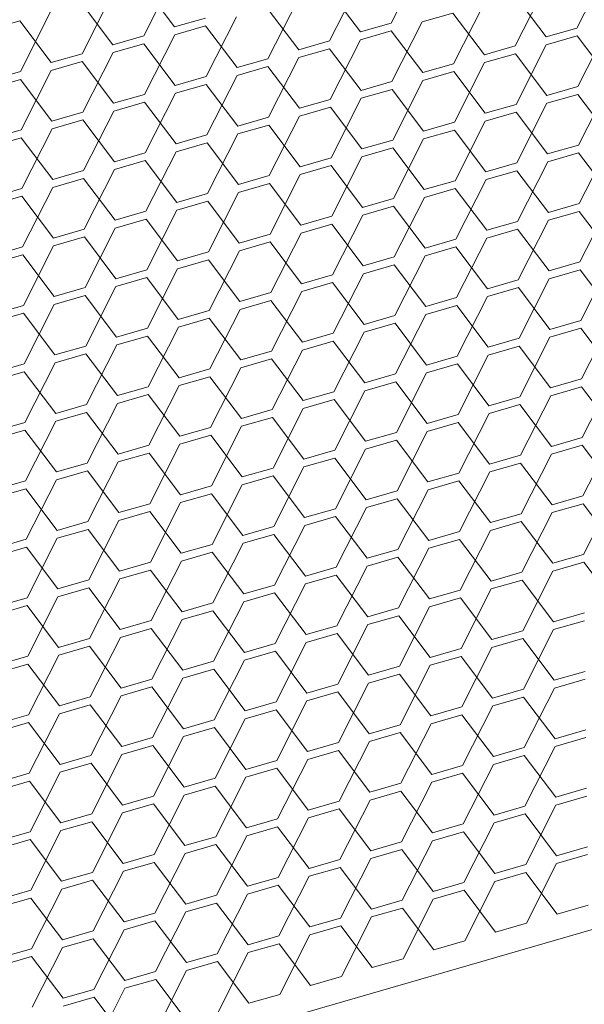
# Model space of a CAD drawing. Header units: millimetres. Extents: x 3925 to 5043, y -86 to 778.
# Tile 411 of 439: x 4965 to 4969, y 530 to 537. Entities that reach past the tile are written whole.
import ezdxf

# ---------------------------------------------------------------- set-up
doc = ezdxf.new("R2010")
doc.units = ezdxf.units.MM
doc.header["$LTSCALE"] = 46.255
doc.layers.add('H30K-DUST-FIDXF_CONTINUOUS_LINE', color=7, linetype='CONTINUOUS')

msp = doc.modelspace()

# ---------------------------------------------------------------- linework, layer by layer
at = {"layer": 'H30K-DUST-FIDXF_CONTINUOUS_LINE', "color": 7, "linetype": 'Continuous', "lineweight": 0}
for p, q in [((4967.4774, 537.1263), (4967.6946, 537.555)), ((4968.814, 537.0902), (4969.0313, 537.5188)), ((4965.697, 537.0342), (4965.9142, 537.4628)), ((4967.0336, 536.998), (4967.2509, 537.4267)), ((4965.9188, 537.0983), (4965.6923, 537.3987)), ((4967.2555, 537.0622), (4967.029, 537.3626)), ((4968.3703, 536.9619), (4968.5875, 537.3906)), ((4965.2532, 536.9059), (4965.4705, 537.3346)), ((4966.5898, 536.8698), (4966.8071, 537.2984)), ((4968.5921, 537.026), (4968.3656, 537.3264)), ((4964.8094, 536.7776), (4965.0267, 537.2063)), ((4965.4751, 536.97), (4965.2486, 537.2704)), ((4966.8117, 536.9339), (4966.5852, 537.2343)), ((4967.9265, 536.8336), (4968.1438, 537.2623)), ((4964.8048, 537.1422), (4964.5829, 537.078)), ((4965.0313, 536.8418), (4964.8048, 537.1422)), ((4965.9188, 537.0983), (4966.1407, 537.1624)), ((4966.1461, 536.7415), (4966.3633, 537.1702)), ((4967.9219, 537.1982), (4967.7, 537.134)), ((4968.1484, 536.8978), (4967.9219, 537.1982)), ((4966.1414, 537.106), (4965.9196, 537.0419)), ((4966.368, 536.8056), (4966.1414, 537.106)), ((4967.2555, 537.0622), (4967.4774, 537.1263)), ((4967.4781, 537.0699), (4967.2562, 537.0058)), ((4967.7046, 536.7695), (4967.4781, 537.0699)), ((4967.4827, 536.7054), (4967.7, 537.134)), ((4968.5921, 537.026), (4968.814, 537.0902)), ((4968.8194, 536.6692), (4969.0366, 537.0979)), ((4965.4751, 536.97), (4965.697, 537.0342)), ((4965.7023, 536.6132), (4965.9196, 537.0419)), ((4966.8117, 536.9339), (4967.0336, 536.998)), ((4967.0389, 536.5771), (4967.2562, 537.0058)), ((4968.8147, 537.0338), (4968.5929, 536.9696)), ((4969.0412, 536.7334), (4968.8147, 537.0338)), ((4965.6977, 536.9778), (4965.4758, 536.9136)), ((4965.9242, 536.6774), (4965.6977, 536.9778)), ((4967.0343, 536.9416), (4966.8124, 536.8775)), ((4967.2608, 536.6412), (4967.0343, 536.9416)), ((4968.1484, 536.8978), (4968.3703, 536.9619)), ((4968.3756, 536.541), (4968.5929, 536.9696)), ((4965.0313, 536.8418), (4965.2532, 536.9059)), ((4965.2585, 536.485), (4965.4758, 536.9136)), ((4966.368, 536.8056), (4966.5898, 536.8698)), ((4966.5952, 536.4488), (4966.8124, 536.8775)), ((4968.371, 536.9055), (4968.1491, 536.8414)), ((4968.5975, 536.6051), (4968.371, 536.9055)), ((4964.8147, 536.3567), (4965.032, 536.7854)), ((4965.2539, 536.8495), (4965.032, 536.7854)), ((4965.4804, 536.5491), (4965.2539, 536.8495)), ((4966.5906, 536.8134), (4966.3687, 536.7492)), ((4966.8171, 536.513), (4966.5906, 536.8134)), ((4967.7046, 536.7695), (4967.9265, 536.8336)), ((4967.9318, 536.4127), (4968.1491, 536.8414)), ((4964.5875, 536.7135), (4964.8094, 536.7776)), ((4964.8101, 536.7212), (4964.5882, 536.6571)), ((4965.0366, 536.4208), (4964.8101, 536.7212)), ((4965.9242, 536.6774), (4966.1461, 536.7415)), ((4966.1514, 536.3206), (4966.3687, 536.7492)), ((4967.488, 536.2844), (4967.7053, 536.7131)), ((4967.9272, 536.7772), (4967.7053, 536.7131)), ((4968.1537, 536.4768), (4967.9272, 536.7772)), ((4966.1468, 536.6851), (4965.9249, 536.621)), ((4966.3733, 536.3847), (4966.1468, 536.6851)), ((4967.2608, 536.6412), (4967.4827, 536.7054)), ((4967.4834, 536.649), (4967.2615, 536.5848)), ((4967.7099, 536.3486), (4967.4834, 536.649)), ((4968.5975, 536.6051), (4968.8194, 536.6692)), ((4968.8247, 536.2483), (4969.042, 536.677)), ((4965.4804, 536.5491), (4965.7023, 536.6132)), ((4965.7076, 536.1923), (4965.9249, 536.621)), ((4966.8171, 536.513), (4967.0389, 536.5771)), ((4967.0443, 536.1562), (4967.2615, 536.5848)), ((4968.8201, 536.6128), (4968.5982, 536.5487)), ((4969.0466, 536.3124), (4968.8201, 536.6128)), ((4965.703, 536.5568), (4965.4811, 536.4927)), ((4965.9295, 536.2564), (4965.703, 536.5568)), ((4967.0397, 536.5207), (4966.8178, 536.4566)), ((4967.2662, 536.2203), (4967.0397, 536.5207)), ((4968.1537, 536.4768), (4968.3756, 536.541)), ((4968.3809, 536.12), (4968.5982, 536.5487)), ((4965.0366, 536.4208), (4965.2585, 536.485)), ((4965.2592, 536.4286), (4965.0373, 536.3644)), ((4965.4857, 536.1282), (4965.2592, 536.4286)), ((4965.2639, 536.064), (4965.4811, 536.4927)), ((4966.3733, 536.3847), (4966.5952, 536.4488)), ((4966.6005, 536.0279), (4966.8178, 536.4566)), ((4968.3763, 536.4846), (4968.1544, 536.4204)), ((4968.6028, 536.1842), (4968.3763, 536.4846)), ((4964.5929, 536.2926), (4964.8147, 536.3567)), ((4964.8201, 535.9358), (4965.0373, 536.3644)), ((4966.5959, 536.3924), (4966.374, 536.3283)), ((4966.8224, 536.092), (4966.5959, 536.3924)), ((4967.7099, 536.3486), (4967.9318, 536.4127)), ((4967.9325, 536.3563), (4967.7106, 536.2922)), ((4968.159, 536.0559), (4967.9325, 536.3563)), ((4967.9371, 535.9918), (4968.1544, 536.4204)), ((4964.8155, 536.3003), (4964.5936, 536.2362)), ((4965.042, 535.9999), (4964.8155, 536.3003)), ((4965.9295, 536.2564), (4966.1514, 536.3206)), ((4966.1567, 535.8996), (4966.374, 536.3283)), ((4967.2662, 536.2203), (4967.488, 536.2844)), ((4967.4934, 535.8635), (4967.7106, 536.2922)), ((4966.1521, 536.2642), (4965.9302, 536.2)), ((4966.3786, 535.9638), (4966.1521, 536.2642)), ((4967.4888, 536.228), (4967.2669, 536.1639)), ((4967.7153, 535.9276), (4967.4888, 536.228)), ((4968.6028, 536.1842), (4968.8247, 536.2483)), ((4968.83, 535.8274), (4969.0473, 536.256)), ((4965.4857, 536.1282), (4965.7076, 536.1923)), ((4965.713, 535.7714), (4965.9302, 536.2)), ((4966.8224, 536.092), (4967.0443, 536.1562)), ((4967.0496, 535.7352), (4967.2669, 536.1639)), ((4968.8254, 536.1919), (4968.6035, 536.1278)), ((4969.0519, 535.8915), (4968.8254, 536.1919)), ((4965.2692, 535.6431), (4965.4865, 536.0718)), ((4965.7083, 536.1359), (4965.4865, 536.0718)), ((4965.9348, 535.8355), (4965.7083, 536.1359)), ((4967.045, 536.0998), (4966.8231, 536.0356)), ((4967.2715, 535.7994), (4967.045, 536.0998)), ((4968.159, 536.0559), (4968.3809, 536.12)), ((4968.3862, 535.6991), (4968.6035, 536.1278)), ((4965.042, 535.9999), (4965.2639, 536.064)), ((4965.2646, 536.0076), (4965.0427, 535.9435)), ((4965.4911, 535.7072), (4965.2646, 536.0076)), ((4966.3786, 535.9638), (4966.6005, 536.0279)), ((4966.6058, 535.607), (4966.8231, 536.0356)), ((4968.3816, 536.0636), (4968.1597, 535.9995)), ((4968.6081, 535.7632), (4968.3816, 536.0636)), ((4964.5982, 535.8716), (4964.8201, 535.9358)), ((4964.8254, 535.5148), (4965.0427, 535.9435)), ((4966.6012, 535.9715), (4966.3793, 535.9074)), ((4966.8277, 535.6711), (4966.6012, 535.9715)), ((4967.7153, 535.9276), (4967.9371, 535.9918)), ((4967.9379, 535.9354), (4967.716, 535.8712)), ((4968.1644, 535.635), (4967.9379, 535.9354)), ((4967.9425, 535.5708), (4968.1597, 535.9995)), ((4964.8208, 535.8794), (4964.5989, 535.8152)), ((4965.0473, 535.579), (4964.8208, 535.8794)), ((4965.9348, 535.8355), (4966.1567, 535.8996)), ((4966.1621, 535.4787), (4966.3793, 535.9074)), ((4967.2715, 535.7994), (4967.4934, 535.8635)), ((4967.4987, 535.4426), (4967.716, 535.8712)), ((4966.1574, 535.8432), (4965.9356, 535.7791)), ((4966.3839, 535.5428), (4966.1574, 535.8432)), ((4967.4941, 535.8071), (4967.2722, 535.743)), ((4967.7206, 535.5067), (4967.4941, 535.8071)), ((4968.6081, 535.7632), (4968.83, 535.8274)), ((4968.8354, 535.4064), (4969.0526, 535.8351)), ((4965.4911, 535.7072), (4965.713, 535.7714)), ((4965.7183, 535.3504), (4965.9356, 535.7791)), ((4966.8277, 535.6711), (4967.0496, 535.7352)), ((4967.0549, 535.3143), (4967.2722, 535.743)), ((4968.8307, 535.771), (4968.6088, 535.7068)), ((4969.0572, 535.4706), (4968.8307, 535.771)), ((4965.2745, 535.2222), (4965.4918, 535.6508)), ((4965.7137, 535.715), (4965.4918, 535.6508)), ((4965.9402, 535.4146), (4965.7137, 535.715)), ((4967.0503, 535.6788), (4966.8284, 535.6147)), ((4967.2768, 535.3784), (4967.0503, 535.6788)), ((4968.1644, 535.635), (4968.3862, 535.6991)), ((4968.3916, 535.2782), (4968.6088, 535.7068)), ((4965.0473, 535.579), (4965.2692, 535.6431)), ((4965.2699, 535.5867), (4965.048, 535.5226)), ((4965.4964, 535.2863), (4965.2699, 535.5867)), ((4966.3839, 535.5428), (4966.6058, 535.607)), ((4966.6112, 535.186), (4966.8284, 535.6147)), ((4967.9478, 535.1499), (4968.1651, 535.5786)), ((4968.387, 535.6427), (4968.1651, 535.5786)), ((4968.6135, 535.3423), (4968.387, 535.6427)), ((4964.6035, 535.4507), (4964.8254, 535.5148)), ((4964.8307, 535.0939), (4965.048, 535.5226)), ((4966.6065, 535.5506), (4966.3847, 535.4864)), ((4966.833, 535.2502), (4966.6065, 535.5506)), ((4967.7206, 535.5067), (4967.9425, 535.5708)), ((4967.9432, 535.5144), (4967.7213, 535.4503)), ((4968.1697, 535.214), (4967.9432, 535.5144)), ((4964.8261, 535.4584), (4964.6042, 535.3943)), ((4965.0526, 535.158), (4964.8261, 535.4584)), ((4965.9402, 535.4146), (4966.1621, 535.4787)), ((4966.1674, 535.0578), (4966.3847, 535.4864)), ((4967.2768, 535.3784), (4967.4987, 535.4426)), ((4967.504, 535.0216), (4967.7213, 535.4503)), ((4966.1628, 535.4223), (4965.9409, 535.3582)), ((4966.3893, 535.1219), (4966.1628, 535.4223)), ((4967.4994, 535.3862), (4967.2775, 535.322)), ((4967.7259, 535.0858), (4967.4994, 535.3862)), ((4968.6135, 535.3423), (4968.8354, 535.4064)), ((4968.8407, 534.9855), (4969.058, 535.4142)), ((4965.4964, 535.2863), (4965.7183, 535.3504)), ((4965.719, 535.294), (4965.4971, 535.2299)), ((4965.9455, 534.9936), (4965.719, 535.294)), ((4965.7236, 534.9295), (4965.9409, 535.3582)), ((4966.833, 535.2502), (4967.0549, 535.3143)), ((4967.0603, 534.8934), (4967.2775, 535.322)), ((4968.8361, 535.35), (4968.6142, 535.2859)), ((4969.0626, 535.0496), (4968.8361, 535.35)), ((4965.0526, 535.158), (4965.2745, 535.2222)), ((4965.2798, 534.8012), (4965.4971, 535.2299)), ((4967.0556, 535.2579), (4966.8338, 535.1938)), ((4967.2821, 534.9575), (4967.0556, 535.2579)), ((4968.1697, 535.214), (4968.3916, 535.2782)), ((4968.3923, 535.2218), (4968.1704, 535.1576)), ((4968.6188, 534.9214), (4968.3923, 535.2218)), ((4968.3969, 534.8572), (4968.6142, 535.2859)), ((4965.2752, 535.1658), (4965.0533, 535.1016)), ((4965.5017, 534.8654), (4965.2752, 535.1658)), ((4966.3893, 535.1219), (4966.6112, 535.186)), ((4966.6165, 534.7651), (4966.8338, 535.1938)), ((4967.9531, 534.729), (4968.1704, 535.1576)), ((4964.6089, 535.0298), (4964.8307, 535.0939)), ((4964.8361, 534.673), (4965.0533, 535.1016)), ((4966.6119, 535.1296), (4966.39, 535.0655)), ((4966.8384, 534.8292), (4966.6119, 535.1296)), ((4967.7259, 535.0858), (4967.9478, 535.1499)), ((4967.9485, 535.0935), (4967.7266, 535.0294)), ((4968.175, 534.7931), (4967.9485, 535.0935)), ((4964.8315, 535.0375), (4964.6096, 534.9734)), ((4965.058, 534.7371), (4964.8315, 535.0375)), ((4965.9455, 534.9936), (4966.1674, 535.0578)), ((4966.1727, 534.6368), (4966.39, 535.0655)), ((4967.2821, 534.9575), (4967.504, 535.0216)), ((4967.5094, 534.6007), (4967.7266, 535.0294)), ((4966.1681, 535.0014), (4965.9462, 534.9372)), ((4966.3946, 534.701), (4966.1681, 535.0014)), ((4967.5047, 534.9652), (4967.2829, 534.9011)), ((4967.7313, 534.6648), (4967.5047, 534.9652)), ((4968.6188, 534.9214), (4968.8407, 534.9855)), ((4968.846, 534.5646), (4969.0633, 534.9932)), ((4965.5017, 534.8654), (4965.7236, 534.9295)), ((4965.7243, 534.8731), (4965.5024, 534.809)), ((4965.9508, 534.5727), (4965.7243, 534.8731)), ((4965.7289, 534.5086), (4965.9462, 534.9372)), ((4966.8384, 534.8292), (4967.0603, 534.8934)), ((4967.0656, 534.4724), (4967.2829, 534.9011)), ((4968.8414, 534.9291), (4968.6195, 534.865)), ((4969.0679, 534.6287), (4968.8414, 534.9291)), ((4965.058, 534.7371), (4965.2798, 534.8012)), ((4965.2852, 534.3803), (4965.5024, 534.809)), ((4967.061, 534.837), (4966.8391, 534.7728)), ((4967.2875, 534.5366), (4967.061, 534.837)), ((4968.175, 534.7931), (4968.3969, 534.8572)), ((4968.3976, 534.8008), (4968.1757, 534.7367)), ((4968.6241, 534.5004), (4968.3976, 534.8008)), ((4968.4022, 534.4363), (4968.6195, 534.865)), ((4965.2806, 534.7448), (4965.0587, 534.6807)), ((4965.5071, 534.4444), (4965.2806, 534.7448)), ((4966.3946, 534.701), (4966.6165, 534.7651)), ((4966.6218, 534.3442), (4966.8391, 534.7728)), ((4967.7313, 534.6648), (4967.9531, 534.729)), ((4967.9585, 534.308), (4968.1757, 534.7367)), ((4964.6142, 534.6088), (4964.8361, 534.673)), ((4964.8414, 534.252), (4965.0587, 534.6807)), ((4966.6172, 534.7087), (4966.3953, 534.6446)), ((4966.8437, 534.4083), (4966.6172, 534.7087)), ((4967.9539, 534.6726), (4967.732, 534.6084)), ((4968.1804, 534.3722), (4967.9539, 534.6726)), ((4964.8368, 534.6166), (4964.6149, 534.5524)), ((4965.0633, 534.3162), (4964.8368, 534.6166)), ((4965.9508, 534.5727), (4966.1727, 534.6368)), ((4966.1781, 534.2159), (4966.3953, 534.6446)), ((4967.2875, 534.5366), (4967.5094, 534.6007)), ((4967.5147, 534.1798), (4967.732, 534.6084)), ((4965.7343, 534.0876), (4965.9515, 534.5163)), ((4966.1734, 534.5804), (4965.9515, 534.5163)), ((4966.3999, 534.28), (4966.1734, 534.5804)), ((4967.5101, 534.5443), (4967.2882, 534.4802)), ((4967.7366, 534.2439), (4967.5101, 534.5443)), ((4968.6241, 534.5004), (4968.846, 534.5646)), ((4968.8513, 534.1436), (4969.0686, 534.5723)), ((4965.5071, 534.4444), (4965.7289, 534.5086)), ((4965.7297, 534.4522), (4965.5078, 534.388)), ((4965.9562, 534.1518), (4965.7297, 534.4522)), ((4966.8437, 534.4083), (4967.0656, 534.4724)), ((4967.0709, 534.0515), (4967.2882, 534.4802)), ((4968.4076, 534.0154), (4968.6248, 534.444)), ((4968.8467, 534.5082), (4968.6248, 534.444)), ((4969.0732, 534.2078), (4968.8467, 534.5082)), ((4965.0633, 534.3162), (4965.2852, 534.3803)), ((4965.2905, 533.9594), (4965.5078, 534.388)), ((4967.0663, 534.416), (4966.8444, 534.3519)), ((4967.2928, 534.1156), (4967.0663, 534.416)), ((4968.1804, 534.3722), (4968.4022, 534.4363)), ((4968.403, 534.3799), (4968.1811, 534.3158)), ((4968.6295, 534.0795), (4968.403, 534.3799)), ((4965.2859, 534.3239), (4965.064, 534.2598)), ((4965.5124, 534.0235), (4965.2859, 534.3239)), ((4966.3999, 534.28), (4966.6218, 534.3442)), ((4966.6272, 533.9232), (4966.8444, 534.3519)), ((4967.7366, 534.2439), (4967.9585, 534.308)), ((4967.9638, 533.8871), (4968.1811, 534.3158)), ((4964.6195, 534.1879), (4964.8414, 534.252)), ((4964.8467, 533.8311), (4965.064, 534.2598)), ((4966.6225, 534.2878), (4966.4007, 534.2236)), ((4966.849, 533.9874), (4966.6225, 534.2878)), ((4967.9592, 534.2516), (4967.7373, 534.1875)), ((4968.1857, 533.9512), (4967.9592, 534.2516)), ((4964.8421, 534.1956), (4964.6202, 534.1315)), ((4965.0686, 533.8952), (4964.8421, 534.1956)), ((4965.9562, 534.1518), (4966.1781, 534.2159)), ((4966.1788, 534.1595), (4965.9569, 534.0954)), ((4966.4053, 533.8591), (4966.1788, 534.1595)), ((4966.1834, 533.795), (4966.4007, 534.2236)), ((4967.2928, 534.1156), (4967.5147, 534.1798)), ((4967.52, 533.7588), (4967.7373, 534.1875)), ((4965.5124, 534.0235), (4965.7343, 534.0876)), ((4965.7396, 533.6667), (4965.9569, 534.0954)), ((4967.5154, 534.1234), (4967.2935, 534.0593)), ((4967.7419, 533.823), (4967.5154, 534.1234)), ((4968.6295, 534.0795), (4968.8513, 534.1436)), ((4968.8521, 534.0873), (4968.6302, 534.0231)), ((4969.0786, 533.7868), (4968.8521, 534.0873)), ((4968.8567, 533.7227), (4969.0739, 534.1514)), ((4965.735, 534.0313), (4965.5131, 533.9671)), ((4965.9615, 533.7308), (4965.735, 534.0313)), ((4966.849, 533.9874), (4967.0709, 534.0515)), ((4967.0763, 533.6306), (4967.2935, 534.0593)), ((4968.4129, 533.5944), (4968.6302, 534.0231)), ((4965.0686, 533.8952), (4965.2905, 533.9594)), ((4965.2958, 533.5384), (4965.5131, 533.9671)), ((4967.0716, 533.9951), (4966.8498, 533.931)), ((4967.2981, 533.6947), (4967.0716, 533.9951)), ((4968.1857, 533.9512), (4968.4076, 534.0154)), ((4968.4083, 533.959), (4968.1864, 533.8949)), ((4968.6348, 533.6586), (4968.4083, 533.959)), ((4965.2912, 533.903), (4965.0693, 533.8389)), ((4965.5177, 533.6026), (4965.2912, 533.903)), ((4966.4053, 533.8591), (4966.6272, 533.9232)), ((4966.6325, 533.5023), (4966.8498, 533.931)), ((4967.7419, 533.823), (4967.9638, 533.8871)), ((4967.9691, 533.4662), (4968.1864, 533.8949)), ((4964.6248, 533.767), (4964.8467, 533.8311)), ((4964.8521, 533.4102), (4965.0693, 533.8389)), ((4966.6279, 533.8669), (4966.406, 533.8027)), ((4966.8544, 533.5664), (4966.6279, 533.8669)), ((4967.9645, 533.8307), (4967.7426, 533.7666)), ((4968.191, 533.5303), (4967.9645, 533.8307)), ((4964.8474, 533.7747), (4964.6256, 533.7106)), ((4965.074, 533.4743), (4964.8474, 533.7747)), ((4965.9615, 533.7308), (4966.1834, 533.795)), ((4966.1841, 533.7386), (4965.9622, 533.6745)), ((4966.4106, 533.4382), (4966.1841, 533.7386)), ((4966.1887, 533.3741), (4966.406, 533.8027)), ((4967.2981, 533.6947), (4967.52, 533.7588)), ((4967.5254, 533.3379), (4967.7426, 533.7666)), ((4965.5177, 533.6026), (4965.7396, 533.6667)), ((4965.7449, 533.2458), (4965.9622, 533.6745)), ((4967.5207, 533.7025), (4967.2989, 533.6383)), ((4967.7472, 533.4021), (4967.5207, 533.7025)), ((4968.6348, 533.6586), (4968.8567, 533.7227)), ((4968.8574, 533.6663), (4968.6355, 533.6022)), ((4969.0839, 533.3659), (4968.8574, 533.6663)), ((4968.862, 533.3018), (4969.0793, 533.7305)), ((4965.7403, 533.6103), (4965.5184, 533.5462)), ((4965.9668, 533.3099), (4965.7403, 533.6103)), ((4966.8544, 533.5664), (4967.0763, 533.6306)), ((4967.0816, 533.2097), (4967.2989, 533.6383)), ((4968.191, 533.5303), (4968.4129, 533.5944)), ((4968.4182, 533.1735), (4968.6355, 533.6022)), ((4965.074, 533.4743), (4965.2958, 533.5384)), ((4965.3012, 533.1175), (4965.5184, 533.5462)), ((4967.077, 533.5742), (4966.8551, 533.5101)), ((4967.3035, 533.2738), (4967.077, 533.5742)), ((4968.4136, 533.5381), (4968.1917, 533.4739)), ((4968.6401, 533.2377), (4968.4136, 533.5381)), ((4965.2966, 533.4821), (4965.0747, 533.4179)), ((4965.5231, 533.1817), (4965.2966, 533.4821)), ((4966.4106, 533.4382), (4966.6325, 533.5023)), ((4966.6378, 533.0814), (4966.8551, 533.5101)), ((4967.7472, 533.4021), (4967.9691, 533.4662)), ((4967.9745, 533.0453), (4968.1917, 533.4739)), ((4964.6302, 533.3461), (4964.8521, 533.4102)), ((4964.8574, 532.9893), (4965.0747, 533.4179)), ((4966.194, 532.9531), (4966.4113, 533.3818)), ((4966.6332, 533.4459), (4966.4113, 533.3818)), ((4966.8597, 533.1455), (4966.6332, 533.4459)), ((4967.9698, 533.4098), (4967.748, 533.3457)), ((4968.1963, 533.1094), (4967.9698, 533.4098)), ((4964.8528, 533.3538), (4964.6309, 533.2897)), ((4965.0793, 533.0534), (4964.8528, 533.3538)), ((4965.9668, 533.3099), (4966.1887, 533.3741)), ((4966.1894, 533.3177), (4965.9675, 533.2535)), ((4966.4159, 533.0173), (4966.1894, 533.3177)), ((4967.3035, 533.2738), (4967.5254, 533.3379)), ((4967.5307, 532.917), (4967.748, 533.3457)), ((4965.5231, 533.1817), (4965.7449, 533.2458)), ((4965.7503, 532.8249), (4965.9675, 533.2535)), ((4967.5261, 533.2815), (4967.3042, 533.2174)), ((4967.7526, 532.9811), (4967.5261, 533.2815)), ((4968.6401, 533.2377), (4968.862, 533.3018)), ((4968.8627, 533.2454), (4968.6408, 533.1813)), ((4969.0892, 532.945), (4968.8627, 533.2454)), ((4965.7457, 533.1894), (4965.5238, 533.1253)), ((4965.9722, 532.889), (4965.7457, 533.1894)), ((4966.8597, 533.1455), (4967.0816, 533.2097)), ((4967.0869, 532.7887), (4967.3042, 533.2174)), ((4968.1963, 533.1094), (4968.4182, 533.1735)), ((4968.4236, 532.7526), (4968.6408, 533.1813)), ((4965.0793, 533.0534), (4965.3012, 533.1175)), ((4965.3065, 532.6966), (4965.5238, 533.1253)), ((4967.0823, 533.1533), (4966.8604, 533.0891)), ((4967.3088, 532.8529), (4967.0823, 533.1533)), ((4968.4189, 533.1171), (4968.1971, 533.053)), ((4968.6455, 532.8167), (4968.4189, 533.1171)), ((4965.3019, 533.0611), (4965.08, 532.997)), ((4965.5284, 532.7607), (4965.3019, 533.0611)), ((4966.4159, 533.0173), (4966.6378, 533.0814)), ((4966.6385, 533.025), (4966.4166, 532.9609)), ((4966.865, 532.7246), (4966.6385, 533.025)), ((4966.6431, 532.6605), (4966.8604, 533.0891)), ((4967.7526, 532.9811), (4967.9745, 533.0453)), ((4967.9798, 532.6243), (4968.1971, 533.053)), ((4964.6355, 532.9251), (4964.8574, 532.9893)), ((4964.8627, 532.5683), (4965.08, 532.997)), ((4965.9722, 532.889), (4966.194, 532.9531)), ((4966.1994, 532.5322), (4966.4166, 532.9609)), ((4967.9752, 532.9889), (4967.7533, 532.9247)), ((4968.2017, 532.6885), (4967.9752, 532.9889)), ((4964.8581, 532.9329), (4964.6362, 532.8687)), ((4965.0846, 532.6325), (4964.8581, 532.9329)), ((4966.1948, 532.8967), (4965.9729, 532.8326)), ((4966.4213, 532.5963), (4966.1948, 532.8967)), ((4967.3088, 532.8529), (4967.5307, 532.917)), ((4967.536, 532.4961), (4967.7533, 532.9247)), ((4965.5284, 532.7607), (4965.7503, 532.8249)), ((4965.7556, 532.4039), (4965.9729, 532.8326)), ((4967.5314, 532.8606), (4967.3095, 532.7965)), ((4967.7579, 532.5602), (4967.5314, 532.8606)), ((4968.6455, 532.8167), (4968.8673, 532.8809)), ((4968.8681, 532.8245), (4968.6462, 532.7603)), ((4965.751, 532.7685), (4965.5291, 532.7043)), ((4965.9775, 532.4681), (4965.751, 532.7685)), ((4966.865, 532.7246), (4967.0869, 532.7887)), ((4967.0922, 532.3678), (4967.3095, 532.7965)), ((4968.2017, 532.6885), (4968.4236, 532.7526)), ((4968.4289, 532.3317), (4968.6462, 532.7603)), ((4965.0846, 532.6325), (4965.3065, 532.6966)), ((4965.3118, 532.2757), (4965.5291, 532.7043)), ((4967.0876, 532.7323), (4966.8657, 532.6682)), ((4967.3141, 532.4319), (4967.0876, 532.7323)), ((4968.4243, 532.6962), (4968.2024, 532.6321)), ((4968.6508, 532.3958), (4968.4243, 532.6962)), ((4965.3072, 532.6402), (4965.0853, 532.5761)), ((4965.5337, 532.3398), (4965.3072, 532.6402)), ((4966.4213, 532.5963), (4966.6431, 532.6605)), ((4966.6439, 532.6041), (4966.422, 532.5399)), ((4966.8704, 532.3037), (4966.6439, 532.6041)), ((4966.6485, 532.2395), (4966.8657, 532.6682)), ((4967.7579, 532.5602), (4967.9798, 532.6243)), ((4967.9851, 532.2034), (4968.2024, 532.6321)), ((4964.6408, 532.5042), (4964.8627, 532.5683)), ((4964.8681, 532.1474), (4965.0853, 532.5761)), ((4965.9775, 532.4681), (4966.1994, 532.5322)), ((4966.2047, 532.1113), (4966.422, 532.5399)), ((4967.9805, 532.5679), (4967.7586, 532.5038)), ((4968.207, 532.2675), (4967.9805, 532.5679)), ((4964.8634, 532.5119), (4964.6416, 532.4478)), ((4965.0899, 532.2115), (4964.8634, 532.5119)), ((4966.2001, 532.4758), (4965.9782, 532.4117)), ((4966.4266, 532.1754), (4966.2001, 532.4758)), ((4967.3141, 532.4319), (4967.536, 532.4961)), ((4967.5414, 532.0751), (4967.7586, 532.5038)), ((4968.6508, 532.3958), (4968.8727, 532.4599)), ((4965.5337, 532.3398), (4965.7556, 532.4039)), ((4965.7609, 531.983), (4965.9782, 532.4117)), ((4967.5367, 532.4397), (4967.3148, 532.3755)), ((4967.7632, 532.1393), (4967.5367, 532.4397)), ((4968.8734, 532.4035), (4968.6515, 532.3394)), ((4965.7563, 532.3475), (4965.5344, 532.2834)), ((4965.9828, 532.0471), (4965.7563, 532.3475)), ((4966.8704, 532.3037), (4967.0922, 532.3678)), ((4967.0976, 531.9469), (4967.3148, 532.3755)), ((4968.207, 532.2675), (4968.4289, 532.3317)), ((4968.4342, 531.9107), (4968.6515, 532.3394)), ((4965.0899, 532.2115), (4965.3118, 532.2757)), ((4965.3172, 531.8547), (4965.5344, 532.2834)), ((4966.6538, 531.8186), (4966.8711, 532.2473)), ((4967.093, 532.3114), (4966.8711, 532.2473)), ((4967.3195, 532.011), (4967.093, 532.3114)), ((4968.4296, 532.2753), (4968.2077, 532.2111)), ((4968.6561, 531.9749), (4968.4296, 532.2753)), ((4974.4435, 532.1964), (4911.206, 513.9186)), ((4965.3125, 532.2193), (4965.0907, 532.1551)), ((4965.539, 531.9189), (4965.3125, 532.2193)), ((4966.4266, 532.1754), (4966.6485, 532.2395)), ((4966.6492, 532.1831), (4966.4273, 532.119)), ((4966.8757, 531.8827), (4966.6492, 532.1831)), ((4967.7632, 532.1393), (4967.9851, 532.2034)), ((4967.9905, 531.7825), (4968.2077, 532.2111)), ((4964.6462, 532.0833), (4964.8681, 532.1474)), ((4964.8734, 531.7265), (4965.0907, 532.1551)), ((4965.9828, 532.0471), (4966.2047, 532.1113)), ((4966.21, 531.6903), (4966.4273, 532.119)), ((4967.9858, 532.147), (4967.764, 532.0829)), ((4968.2123, 531.8466), (4967.9858, 532.147)), ((4964.8688, 532.091), (4964.6469, 532.0269)), ((4965.0953, 531.7906), (4964.8688, 532.091)), ((4966.2054, 532.0549), (4965.9835, 531.9907)), ((4966.4319, 531.7545), (4966.2054, 532.0549)), ((4967.3195, 532.011), (4967.5414, 532.0751)), ((4967.5467, 531.6542), (4967.764, 532.0829)), ((4968.6561, 531.9749), (4968.878, 532.039)), ((4965.539, 531.9189), (4965.7609, 531.983)), ((4965.7663, 531.5621), (4965.9835, 531.9907)), ((4967.5421, 532.0187), (4967.3202, 531.9546)), ((4967.7686, 531.7183), (4967.5421, 532.0187)), ((4968.8787, 531.9826), (4968.6568, 531.9185)), ((4965.7616, 531.9266), (4965.5398, 531.8625)), ((4965.9882, 531.6262), (4965.7616, 531.9266)), ((4966.8757, 531.8827), (4967.0976, 531.9469)), ((4967.0983, 531.8905), (4966.8764, 531.8263)), ((4967.3248, 531.5901), (4967.0983, 531.8905)), ((4967.1029, 531.5259), (4967.3202, 531.9546)), ((4968.2123, 531.8466), (4968.4342, 531.9107)), ((4968.4396, 531.4898), (4968.6568, 531.9185)), ((4965.0953, 531.7906), (4965.3172, 531.8547)), ((4965.3225, 531.4338), (4965.5398, 531.8625)), ((4966.6591, 531.3977), (4966.8764, 531.8263)), ((4968.4349, 531.8543), (4968.2131, 531.7902)), ((4968.6614, 531.5539), (4968.4349, 531.8543)), ((4965.3179, 531.7983), (4965.096, 531.7342)), ((4965.5444, 531.4979), (4965.3179, 531.7983)), ((4966.4319, 531.7545), (4966.6538, 531.8186)), ((4966.6545, 531.7622), (4966.4326, 531.6981)), ((4966.881, 531.4618), (4966.6545, 531.7622)), ((4967.7686, 531.7183), (4967.9905, 531.7825)), ((4967.9958, 531.3615), (4968.2131, 531.7902)), ((4964.6515, 531.6623), (4964.8734, 531.7265)), ((4964.8787, 531.3055), (4965.096, 531.7342)), ((4965.9882, 531.6262), (4966.21, 531.6903)), ((4966.2154, 531.2694), (4966.4326, 531.6981)), ((4967.9912, 531.7261), (4967.7693, 531.6619)), ((4968.2177, 531.4257), (4967.9912, 531.7261)), ((4964.8741, 531.6701), (4964.6522, 531.6059)), ((4965.1006, 531.3697), (4964.8741, 531.6701)), ((4966.2108, 531.6339), (4965.9889, 531.5698)), ((4966.4373, 531.3335), (4966.2108, 531.6339)), ((4967.3248, 531.5901), (4967.5467, 531.6542)), ((4967.552, 531.2333), (4967.7693, 531.6619)), ((4968.6614, 531.5539), (4968.8833, 531.6181)), ((4965.5444, 531.4979), (4965.7663, 531.5621)), ((4965.7716, 531.1411), (4965.9889, 531.5698)), ((4967.5474, 531.5978), (4967.3255, 531.5337)), ((4967.7739, 531.2974), (4967.5474, 531.5978)), ((4968.884, 531.5617), (4968.6622, 531.4975)), ((4965.767, 531.5057), (4965.5451, 531.4415)), ((4965.9935, 531.2053), (4965.767, 531.5057)), ((4966.881, 531.4618), (4967.1029, 531.5259)), ((4967.1036, 531.4695), (4966.8817, 531.4054)), ((4967.3301, 531.1691), (4967.1036, 531.4695)), ((4967.1082, 531.105), (4967.3255, 531.5337)), ((4968.2177, 531.4257), (4968.4396, 531.4898)), ((4968.4449, 531.0689), (4968.6622, 531.4975)), ((4965.1006, 531.3697), (4965.3225, 531.4338)), ((4965.3278, 531.0129), (4965.5451, 531.4415)), ((4966.4373, 531.3335), (4966.6591, 531.3977)), ((4966.6645, 530.9767), (4966.8817, 531.4054)), ((4968.4403, 531.4334), (4968.2184, 531.3693)), ((4968.6668, 531.133), (4968.4403, 531.4334)), ((4965.3232, 531.3774), (4965.1013, 531.3133)), ((4965.5497, 531.077), (4965.3232, 531.3774)), ((4966.6599, 531.3413), (4966.438, 531.2771)), ((4966.8864, 531.0409), (4966.6599, 531.3413)), ((4967.7739, 531.2974), (4967.9958, 531.3615)), ((4968.0011, 530.9406), (4968.2184, 531.3693)), ((4964.6568, 531.2414), (4964.8787, 531.3055)), ((4964.8841, 530.8846), (4965.1013, 531.3133)), ((4965.9935, 531.2053), (4966.2154, 531.2694)), ((4966.2207, 530.8485), (4966.438, 531.2771)), ((4967.9965, 531.3051), (4967.7746, 531.241)), ((4968.223, 531.0047), (4967.9965, 531.3051)), ((4964.8794, 531.2491), (4964.6575, 531.185)), ((4965.1059, 530.9487), (4964.8794, 531.2491)), ((4966.2161, 531.213), (4965.9942, 531.1489)), ((4966.4426, 530.9126), (4966.2161, 531.213)), ((4967.3301, 531.1691), (4967.552, 531.2333)), ((4967.5573, 530.8123), (4967.7746, 531.241)), ((4968.6668, 531.133), (4968.8887, 531.1971)), ((4965.5497, 531.077), (4965.7716, 531.1411)), ((4965.7769, 530.7202), (4965.9942, 531.1489)), ((4967.1136, 530.6841), (4967.3308, 531.1127)), ((4967.5527, 531.1769), (4967.3308, 531.1127)), ((4967.7792, 530.8765), (4967.5527, 531.1769)), ((4968.8894, 531.1407), (4968.6675, 531.0766)), ((4965.7723, 531.0847), (4965.5504, 531.0206)), ((4965.9988, 530.7843), (4965.7723, 531.0847)), ((4966.8864, 531.0409), (4967.1082, 531.105)), ((4967.109, 531.0486), (4966.8871, 530.9845)), ((4967.3355, 530.7482), (4967.109, 531.0486)), ((4968.223, 531.0047), (4968.4449, 531.0689)), ((4968.4502, 530.6479), (4968.6675, 531.0766)), ((4965.1059, 530.9487), (4965.3278, 531.0129)), ((4965.3332, 530.5919), (4965.5504, 531.0206)), ((4966.4426, 530.9126), (4966.6645, 530.9767)), ((4966.6698, 530.5558), (4966.8871, 530.9845)), ((4968.4456, 531.0125), (4968.2237, 530.9483)), ((4968.6721, 530.7121), (4968.4456, 531.0125)), ((4965.3285, 530.9565), (4965.1067, 530.8923)), ((4965.555, 530.6561), (4965.3285, 530.9565)), ((4966.6652, 530.9203), (4966.4433, 530.8562)), ((4966.8917, 530.6199), (4966.6652, 530.9203)), ((4967.7792, 530.8765), (4968.0011, 530.9406)), ((4968.0064, 530.5197), (4968.2237, 530.9483)), ((4964.6622, 530.8205), (4964.8841, 530.8846)), ((4964.8848, 530.8282), (4964.6629, 530.7641)), ((4965.1113, 530.5278), (4964.8848, 530.8282)), ((4964.8894, 530.4637), (4965.1067, 530.8923)), ((4965.9988, 530.7843), (4966.2207, 530.8485)), ((4966.226, 530.4275), (4966.4433, 530.8562)), ((4968.0018, 530.8842), (4967.7799, 530.8201)), ((4968.2283, 530.5838), (4968.0018, 530.8842)), ((4966.2214, 530.7921), (4965.9995, 530.7279)), ((4966.4479, 530.4917), (4966.2214, 530.7921)), ((4967.3355, 530.7482), (4967.5573, 530.8123)), ((4967.5627, 530.3914), (4967.7799, 530.8201)), ((4968.6721, 530.7121), (4968.894, 530.7762)), ((4965.555, 530.6561), (4965.7769, 530.7202)), ((4965.7823, 530.2993), (4965.9995, 530.7279)), ((4967.1189, 530.2631), (4967.3362, 530.6918)), ((4967.5581, 530.7559), (4967.3362, 530.6918)), ((4967.7846, 530.4555), (4967.5581, 530.7559)), ((4965.7776, 530.6638), (4965.5558, 530.5997)), ((4966.0041, 530.3634), (4965.7776, 530.6638)), ((4966.8917, 530.6199), (4967.1136, 530.6841)), ((4967.1143, 530.6277), (4966.8924, 530.5635)), ((4967.3408, 530.3273), (4967.1143, 530.6277)), ((4968.2283, 530.5838), (4968.4502, 530.6479)), ((4965.1113, 530.5278), (4965.3332, 530.5919)), ((4965.3385, 530.171), (4965.5558, 530.5997)), ((4966.4479, 530.4917), (4966.6698, 530.5558)), ((4966.6751, 530.1349), (4966.8924, 530.5635)), ((4965.3339, 530.5355), (4965.112, 530.4714)), ((4965.5604, 530.2351), (4965.3339, 530.5355)), ((4966.6705, 530.4994), (4966.4486, 530.4353)), ((4966.897, 530.199), (4966.6705, 530.4994)), ((4967.7846, 530.4555), (4968.0064, 530.5197)), ((4964.6675, 530.3995), (4964.8894, 530.4637)), ((4964.8901, 530.4073), (4964.6682, 530.3431)), ((4965.1166, 530.1069), (4964.8901, 530.4073)), ((4964.8947, 530.0427), (4965.112, 530.4714)), ((4966.0041, 530.3634), (4966.226, 530.4275)), ((4966.2314, 530.0066), (4966.4486, 530.4353)), ((4966.2267, 530.3711), (4966.0049, 530.307)), ((4966.4532, 530.0707), (4966.2267, 530.3711)), ((4967.3408, 530.3273), (4967.5627, 530.3914)), ((4965.5604, 530.2351), (4965.7823, 530.2993)), ((4965.7876, 529.8783), (4966.0049, 530.307)), ((4966.897, 530.199), (4967.1189, 530.2631)), ((4965.783, 530.2429), (4965.5611, 530.1787)), ((4966.0095, 529.9425), (4965.783, 530.2429)), ((4965.1166, 530.1069), (4965.3385, 530.171)), ((4965.3438, 529.7501), (4965.5611, 530.1787)), ((4966.4532, 530.0707), (4966.6751, 530.1349)), ((4965.3392, 530.1146), (4965.1173, 530.0505)), ((4965.5657, 529.8142), (4965.3392, 530.1146))]:
    msp.add_line(p, q, dxfattribs=at)

doc.saveas('drawing.dxf')
